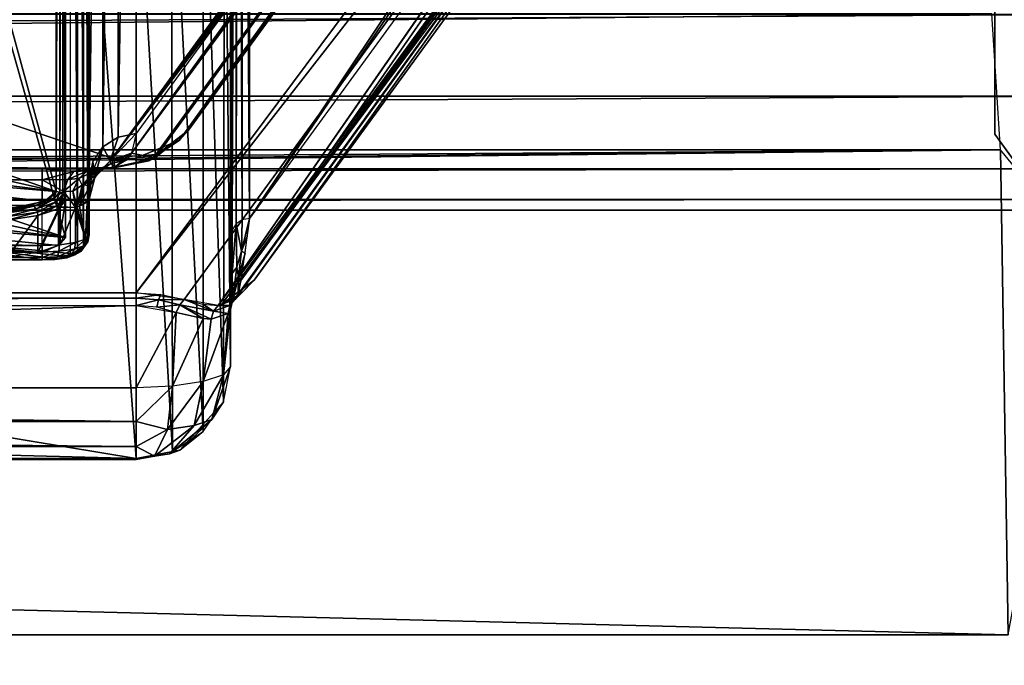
# Model space of a CAD drawing. Extents: x -398 to 398, y -1355 to -82.
# Tile 364 of 374: x 220.52 to 230.96, y -115.56 to -108.72. Entities that reach past the tile are written whole.
import ezdxf

# ---------------------------------------------------------------- set-up
doc = ezdxf.new("R2010")
doc.units = 0
doc.header["$MEASUREMENT"] = 0

msp = doc.modelspace()

# ---------------------------------------------------------------- linework, layer by layer
for points in [[(395.5, -525.467285, 437.803314), (395.5, -81.938164, 160.655502), (-395.5, -81.938164, 160.655502)], [(395.5, -525.467285, 437.803314), (-395.5, -81.938164, 160.655502), (-395.5, -525.467285, 437.803314)], [(395.5, -528.116882, 433.562988), (395.5, -84.587761, 156.415207), (-395.5, -84.587761, 156.415207)], [(395.5, -528.116882, 433.562988), (-395.5, -84.587761, 156.415207), (-395.5, -528.116882, 433.562988)], [(-395.5, -84.587761, 156.415207), (395.5, -84.587761, 156.415207), (-19.442101, -123.289597, 180.598801)], [(-395.5, -84.593063, 156.406799), (395.5, -84.593063, 156.406799), (-19.442101, -123.294899, 180.590302)], [(395.5, -84.587761, 156.415207), (-18.92588, -123.293701, 180.601395), (-19.442101, -123.289597, 180.598801)], [(395.5, -84.593063, 156.406799), (-18.92588, -123.299004, 180.592896), (-19.442101, -123.294899, 180.590302)], [(395.5, -84.587761, 156.415207), (-17.411341, -123.575104, 180.777206), (-18.92588, -123.293701, 180.601395)], [(395.5, -84.593063, 156.406799), (-17.411341, -123.580399, 180.768707), (-18.92588, -123.299004, 180.592896)], [(395.5, -84.587761, 156.415207), (-16.68099, -124.069504, 181.086197), (-17.411341, -123.575104, 180.777206)], [(395.5, -84.593063, 156.406799), (-16.68099, -124.074898, 181.077698), (-17.411341, -123.580399, 180.768707)], [(395.5, -84.587761, 156.415207), (-16.405661, -124.826897, 181.559402), (-16.68099, -124.069504, 181.086197)], [(395.5, -84.593063, 156.406799), (-16.405661, -124.832199, 181.550995), (-16.68099, -124.074898, 181.077698)], [(395.5, -84.587761, 156.415207), (-13.21059, -124.901604, 181.606094), (-16.405661, -124.826897, 181.559402)], [(395.5, -84.593063, 156.406799), (-13.21059, -124.906898, 181.597702), (-16.405661, -124.832199, 181.550995)], [(395.5, -84.587761, 156.415207), (-12.07785, -124.855698, 181.577393), (-13.21059, -124.901604, 181.606094)], [(395.5, -84.593063, 156.406799), (-12.07785, -124.861, 181.569), (-13.21059, -124.906898, 181.597702)], [(395.5, -84.587761, 156.415207), (-11.00898, -125.175003, 181.776993), (-12.07785, -124.855698, 181.577393)], [(395.5, -84.593063, 156.406799), (-11.00898, -125.180298, 181.768494), (-12.07785, -124.861, 181.569)], [(395.5, -84.587761, 156.415207), (-8.882593, -124.980698, 181.655502), (-11.00898, -125.175003, 181.776993)], [(395.5, -84.593063, 156.406799), (-8.882593, -124.985901, 181.647003), (-11.00898, -125.180298, 181.768494)], [(395.5, -84.587761, 156.415207), (-7.251131, -124.980698, 181.655502), (-8.882593, -124.980698, 181.655502)], [(395.5, -84.593063, 156.406799), (-7.251131, -124.985901, 181.647003), (-8.882593, -124.985901, 181.647003)], [(395.5, -84.587761, 156.415207), (-5.166427, -124.980698, 181.655502), (-7.251131, -124.980698, 181.655502)], [(395.5, -84.593063, 156.406799), (-5.166427, -124.985901, 181.647003), (-7.251131, -124.985901, 181.647003)], [(395.5, -84.587761, 156.415207), (-3.534964, -124.980698, 181.655502), (-5.166427, -124.980698, 181.655502)], [(395.5, -84.593063, 156.406799), (-3.534964, -124.985901, 181.647003), (-5.166427, -124.985901, 181.647003)], [(395.5, -84.587761, 156.415207), (-1.450192, -124.980698, 181.655502), (-3.534964, -124.980698, 181.655502)], [(395.5, -84.593063, 156.406799), (-1.450192, -124.985901, 181.647003), (-3.534964, -124.985901, 181.647003)], [(0.181306, -124.980698, 181.655502), (-1.450192, -124.980698, 181.655502), (395.5, -84.587761, 156.415207)], [(0.181306, -124.985901, 181.647003), (-1.450192, -124.985901, 181.647003), (395.5, -84.593063, 156.406799)], [(0.181306, -124.980698, 181.655502), (395.5, -84.587761, 156.415207), (11.76446, -123.883797, 180.970093)], [(0.181306, -124.985901, 181.647003), (395.5, -84.593063, 156.406799), (11.76446, -123.889099, 180.961594)], [(395.5, -84.587761, 156.415207), (13.03109, -123.814201, 180.926605), (11.76446, -123.883797, 180.970093)], [(395.5, -84.593063, 156.406799), (13.03109, -123.819504, 180.918198), (11.76446, -123.889099, 180.961594)], [(395.5, -84.587761, 156.415207), (15.76446, -123.883797, 180.970093), (13.03109, -123.814201, 180.926605)], [(395.5, -84.593063, 156.406799), (15.76446, -123.889099, 180.961594), (13.03109, -123.819504, 180.918198)], [(395.5, -84.587761, 156.415207), (17.03109, -123.814201, 180.926605), (15.76446, -123.883797, 180.970093)], [(395.5, -84.593063, 156.406799), (17.03109, -123.819504, 180.918198), (15.76446, -123.889099, 180.961594)], [(395.5, -84.587761, 156.415207), (19.76446, -123.883797, 180.970093), (17.03109, -123.814201, 180.926605)], [(395.5, -84.593063, 156.406799), (19.76446, -123.889099, 180.961594), (17.03109, -123.819504, 180.918198)], [(395.5, -84.587761, 156.415207), (21.03109, -123.814201, 180.926605), (19.76446, -123.883797, 180.970093)], [(395.5, -84.593063, 156.406799), (21.03109, -123.819504, 180.918198), (19.76446, -123.889099, 180.961594)], [(395.5, -84.587761, 156.415207), (22.087379, -124.411797, 181.300095), (21.03109, -123.814201, 180.926605)], [(395.5, -84.593063, 156.406799), (22.087379, -124.417099, 181.291595), (21.03109, -123.819504, 180.918198)], [(395.5, -84.587761, 156.415207), (22.495119, -125.431801, 181.937393), (22.087379, -124.411797, 181.300095)], [(395.5, -84.593063, 156.406799), (22.495119, -125.437103, 181.928894), (22.087379, -124.417099, 181.291595)], [(22.495119, -125.431801, 181.937393), (395.5, -84.587761, 156.415207), (22.162571, -126.362, 182.518707)], [(22.162571, -126.362, 182.518707), (395.5, -84.587761, 156.415207), (396.5, -85.435806, 156.945206)], [(22.495119, -125.437103, 181.928894), (395.5, -84.593063, 156.406799), (22.162571, -126.367302, 182.510193)], [(22.162571, -126.367302, 182.510193), (395.5, -84.593063, 156.406799), (396.5, -85.441109, 156.936707)], [(-9.945962, -414.937714, 362.84079), (-28.1714, -414.638489, 362.653809), (396.5, -85.435806, 156.945206)], [(396.5, -85.435806, 156.945206), (-28.1714, -414.638489, 362.653809), (17.03109, -130.441605, 185.067902)], [(-9.945962, -414.943115, 362.832306), (-28.1714, -414.643799, 362.645386), (396.5, -85.441109, 156.936707)], [(396.5, -85.441109, 156.936707), (-28.1714, -414.643799, 362.645386), (17.03109, -130.446899, 185.059402)], [(49.475079, -414.995087, 362.876709), (-9.945962, -414.937714, 362.84079), (396.5, -85.435806, 156.945206)], [(49.475079, -415.000397, 362.868195), (-9.945962, -414.943115, 362.832306), (396.5, -85.441109, 156.936707)], [(396.5, -85.435806, 156.945206), (17.03109, -130.441605, 185.067902), (18.08737, -129.843903, 184.694397)], [(396.5, -85.441109, 156.936707), (17.03109, -130.446899, 185.059402), (18.08737, -129.849197, 184.685898)], [(396.5, -85.435806, 156.945206), (18.08737, -129.843903, 184.694397), (18.495119, -128.824005, 184.057098)], [(396.5, -85.441109, 156.936707), (18.08737, -129.849197, 184.685898), (18.495119, -128.8293, 184.048599)], [(396.5, -85.435806, 156.945206), (18.495119, -128.824005, 184.057098), (21.27578, -126.979797, 182.904694)], [(396.5, -85.441109, 156.936707), (18.495119, -128.8293, 184.048599), (21.27578, -126.9851, 182.896194)], [(396.5, -85.435806, 156.945206), (21.27578, -126.979797, 182.904694), (22.162571, -126.362, 182.518707)], [(396.5, -85.441109, 156.936707), (21.27578, -126.9851, 182.896194), (22.162571, -126.367302, 182.510193)], [(396.5, -85.435806, 156.945206), (51.0299, -415.12619, 362.958588), (49.475079, -414.995087, 362.876709)], [(396.5, -85.441109, 156.936707), (51.0299, -415.1315, 362.950104), (49.475079, -415.000397, 362.868195)], [(396.5, -85.435806, 156.945206), (52.238411, -415.965912, 363.483307), (51.0299, -415.12619, 362.958588)], [(396.5, -85.441109, 156.936707), (52.238411, -415.971191, 363.474792), (51.0299, -415.1315, 362.950104)], [(396.5, -85.435806, 156.945206), (52.691601, -417.234589, 364.276093), (52.238411, -415.965912, 363.483307)], [(396.5, -85.441109, 156.936707), (52.691601, -417.239899, 364.267609), (52.238411, -415.971191, 363.474792)], [(396.5, -527.268921, 433.033112), (52.317871, -418.394897, 365.001099), (396.5, -85.435806, 156.945206)], [(396.5, -85.435806, 156.945206), (52.317871, -418.394897, 365.001099), (52.691601, -417.234589, 364.276093)], [(396.5, -85.441109, 156.936707), (396.5, -527.27417, 433.024597), (52.317871, -418.400208, 364.992615)], [(396.5, -85.441109, 156.936707), (52.317871, -418.400208, 364.992615), (52.691601, -417.239899, 364.267609)], [(221.756607, -109.920998, 78.877197), (221.705399, -110.130302, 79.807854), (230.479904, -97.959572, 27.0667)], [(230.479904, -97.959572, 27.0667), (221.705399, -110.130302, 79.807854), (230.532501, -97.960701, 27.07803)], [(221.705399, -110.130302, 79.807854), (230.624893, -97.968407, 27.16098), (230.532501, -97.960701, 27.07803)], [(230.697906, -97.982903, 27.314871), (230.624893, -97.968407, 27.16098), (221.705399, -110.130302, 79.807854)], [(221.955795, -110.1791, 80.496811), (230.697906, -97.982903, 27.314871), (221.705399, -110.130302, 79.807854)], [(230.479904, -97.959572, 27.0667), (221.756607, -109.920998, 78.877197), (221.756607, -98.07534, 27.568159)], [(230.7995, -98.052673, 27.97154), (230.697906, -97.982903, 27.314871), (221.955795, -110.1791, 80.496811)], [(230.347794, -98.050148, 104.006599), (185.665497, -98.050148, 104.006599), (221.500504, -110.181602, 81.091476)], [(221.500504, -110.181602, 81.091476), (185.665497, -98.050148, 104.006599), (194.512802, -110.181602, 81.091476)], [(221.403107, -98.218033, 27.535219), (221.565308, -98.112427, 27.559601), (221.403107, -110.063698, 78.844261)], [(221.403107, -110.063698, 78.844261), (221.565308, -98.112427, 27.559601), (221.565308, -109.958099, 78.868637)], [(221.500504, -110.181602, 81.091476), (230.463196, -98.039223, 104.015404), (230.565399, -98.03817, 103.980797)], [(221.500504, -110.181602, 81.091476), (230.565399, -98.03817, 103.980797), (230.652405, -98.048279, 103.898598)], [(221.500504, -110.181602, 81.091476), (230.347794, -98.050148, 104.006599), (230.463196, -98.039223, 104.015404)], [(221.500504, -110.181602, 81.091476), (230.652405, -98.048279, 103.898598), (230.753998, -98.089272, 103.659103)], [(221.500504, -110.181602, 81.091476), (230.753998, -98.089272, 103.659103), (221.963699, -110.142502, 80.891876)], [(221.565308, -98.112427, 27.559601), (221.756607, -98.07534, 27.568159), (221.565308, -109.958099, 78.868637)], [(221.565308, -109.958099, 78.868637), (221.756607, -98.07534, 27.568159), (221.756607, -109.920998, 78.877197)], [(221.955795, -110.1791, 80.496811), (222.308395, -109.8871, 80.623596), (230.7995, -98.052673, 27.97155)], [(221.963699, -110.142502, 80.891876), (230.753998, -98.089272, 103.659103), (222.215897, -109.9907, 80.714172)], [(222.215897, -109.9907, 80.714172), (230.753998, -98.089272, 103.659103), (230.726105, -98.344704, 102.425903)], [(230.7995, -98.052673, 27.97155), (222.308395, -109.8871, 80.623596), (230.726105, -98.344704, 30.62805)], [(221.403107, -110.063698, 78.844261), (221.256607, -110.408096, 78.764732), (221.403107, -98.218033, 27.535219)], [(221.403107, -98.218033, 27.535219), (221.256607, -110.408096, 78.764732), (221.256607, -98.562523, 27.455681)], [(222.215897, -109.9907, 80.714172), (230.726105, -98.344704, 102.425903), (222.308395, -109.8871, 80.623596)], [(222.308395, -109.8871, 80.623596), (230.726105, -98.344704, 30.62805), (230.726105, -98.344704, 102.425903)], [(221.256607, -110.408096, 78.764732), (221.256607, -98.953453, 27.455681), (221.256607, -98.562523, 27.455681)], [(220.906601, -98.83728, 28.286119), (220.906601, -110.534698, 78.953362), (217.980804, -99.849564, 32.670792)], [(220.944901, -98.844704, 28.28441), (220.906601, -110.534698, 78.953362), (220.906601, -98.83728, 28.286119)], [(220.944901, -110.542198, 78.951653), (220.906601, -110.534698, 78.953362), (220.944901, -98.844704, 28.28441)], [(220.977295, -98.865822, 28.27953), (220.944901, -110.542198, 78.951653), (220.944901, -98.844704, 28.28441)], [(220.977295, -110.563301, 78.946777), (220.944901, -110.542198, 78.951653), (220.977295, -98.865822, 28.27953)], [(220.998993, -98.89743, 28.27223), (220.977295, -110.563301, 78.946777), (220.977295, -98.865822, 28.27953)], [(220.998993, -110.594902, 78.939484), (220.977295, -110.563301, 78.946777), (220.998993, -98.89743, 28.27223)], [(221.006607, -98.934723, 28.26363), (220.998993, -110.594902, 78.939484), (220.998993, -98.89743, 28.27223)], [(221.006607, -110.632202, 78.93087), (220.998993, -110.594902, 78.939484), (221.006607, -98.934723, 28.26363)], [(221.006607, -99.324471, 28.173651), (221.006607, -110.632202, 78.93087), (221.006607, -98.934723, 28.26363)], [(221.256607, -98.953453, 27.455681), (221.241394, -99.02803, 27.438471), (221.256607, -110.995796, 79.616653)], [(221.256607, -110.408096, 78.764732), (221.256607, -110.995796, 79.616653), (221.256607, -98.953453, 27.455681)], [(221.241394, -99.02803, 27.438471), (221.197998, -99.091248, 27.42387), (221.241394, -111.070297, 79.599442)], [(221.256607, -110.995796, 79.616653), (221.241394, -99.02803, 27.438471), (221.241394, -111.070297, 79.599442)], [(218.806595, -110.976898, 78.646011), (218.806595, -99.369461, 28.368521), (221.056595, -99.148323, 27.41069)], [(218.806595, -110.976898, 78.646011), (221.056595, -99.148323, 27.41069), (221.056595, -111.190598, 79.571663)], [(221.133194, -99.133492, 27.41412), (221.056595, -99.148323, 27.41069), (221.133194, -111.175797, 79.575089)], [(221.133194, -111.175797, 79.575089), (221.056595, -99.148323, 27.41069), (221.056595, -111.190598, 79.571663)], [(221.197998, -99.091248, 27.42387), (221.133194, -99.133492, 27.41412), (221.197998, -111.133598, 79.584846)], [(221.197998, -111.133598, 79.584846), (221.133194, -99.133492, 27.41412), (221.133194, -111.175797, 79.575089)], [(221.241394, -111.070297, 79.599442), (221.197998, -99.091248, 27.42387), (221.197998, -111.133598, 79.584846)], [(221.006607, -99.324471, 28.173651), (221.006607, -111.021896, 78.840889), (217.980804, -100.3367, 32.558311)], [(221.006607, -111.021896, 78.840889), (221.006607, -110.632202, 78.93087), (221.006607, -99.324471, 28.173651)], [(222.769302, -99.523773, 26.59602), (222.815201, -99.450478, 26.59601), (222.771896, -110.941498, 76.080627)], [(222.771896, -110.941498, 76.080627), (222.815201, -99.450478, 26.59601), (222.815201, -110.878304, 76.09523)], [(222.833405, -99.433937, 26.59601), (222.880096, -110.835999, 76.10498), (222.815201, -110.878304, 76.09523)], [(222.833405, -99.433937, 26.59601), (222.815201, -110.878304, 76.09523), (222.815201, -99.450478, 26.59601)], [(222.885803, -99.433937, 26.727171), (222.880096, -110.835999, 76.10498), (222.833405, -99.433937, 26.59601)], [(222.956604, -110.821198, 76.108414), (222.880096, -110.835999, 76.10498), (222.885803, -99.433937, 26.727171)], [(222.956604, -110.821198, 76.108414), (222.885803, -99.433937, 26.727171), (222.913696, -99.433937, 26.764059)], [(222.956604, -110.821198, 76.108414), (222.913696, -99.433937, 26.764059), (222.942307, -99.433937, 26.78248)], [(222.956604, -110.821198, 76.108414), (222.942307, -99.433937, 26.78248), (222.956604, -99.433937, 26.784781)], [(222.956604, -110.821198, 76.108414), (222.956604, -99.433937, 26.784781), (230.570007, -99.433937, 26.784781)], [(222.956604, -110.821198, 76.108414), (230.570007, -99.433937, 26.784781), (230.678604, -99.505791, 27.09601)], [(222.756607, -99.595619, 26.59601), (222.769302, -99.523773, 26.59602), (222.756607, -111.016098, 76.063423)], [(222.756607, -111.016098, 76.063423), (222.769302, -99.523773, 26.59602), (222.771896, -110.941498, 76.080627)], [(222.756607, -112.389999, 80.321083), (222.756607, -111.016098, 76.063423), (222.756607, -99.595619, 26.59601)], [(222.756607, -112.389999, 80.321083), (222.756607, -99.595619, 26.59601), (222.756607, -105.651703, 51.134289)], [(222.956604, -110.821198, 76.108414), (230.678604, -99.505791, 27.09601), (230.678604, -100.232697, 30.244749)], [(220.906601, -110.534698, 78.953362), (217.980804, -109.522499, 74.568703), (217.980804, -99.849564, 32.670792)], [(230.503204, -100.382797, 102.806396), (230.678604, -100.142197, 103.260902), (222.625198, -111.7425, 81.120552)], [(222.625198, -111.7425, 81.120552), (230.678604, -100.142197, 103.260902), (230.678604, -100.738197, 101.861397)], [(243, -100.280098, 127.672203), (-235.265503, -167.884293, 169.916), (-243, -100.280098, 127.672203)], [(243, -100.280098, 127.672203), (235.265503, -167.884293, 169.916), (-235.265503, -167.884293, 169.916)], [(194.256607, -111.610603, 81.59819), (185.834595, -100.319397, 102.926102), (230.178604, -100.319397, 102.926102)], [(194.256607, -111.610603, 81.59819), (230.178604, -100.319397, 102.926102), (221.756607, -111.610603, 81.59819)], [(221.756607, -111.610603, 81.59819), (230.178604, -100.319397, 102.926102), (230.503204, -100.382797, 102.806396)], [(222.956604, -110.821198, 76.108414), (222.865601, -111.477303, 79.452019), (230.678604, -100.232697, 30.244749)], [(230.678604, -100.232697, 30.244749), (222.865601, -111.477303, 79.452019), (230.678604, -100.764, 33.047451)], [(221.006607, -111.021896, 78.840889), (217.980804, -110.009598, 74.456223), (217.980804, -100.3367, 32.558311)], [(221.756607, -111.610603, 81.59819), (230.503204, -100.382797, 102.806396), (222.264008, -111.680298, 81.466591)], [(222.625198, -111.7425, 81.120552), (222.264008, -111.680298, 81.466591), (230.503204, -100.382797, 102.806396)], [(243, -100.704002, 126.993698), (-235.265503, -168.308197, 169.237503), (-243, -100.704002, 126.993698)], [(243, -100.704002, 126.993698), (235.265503, -168.308197, 169.237503), (-235.265503, -168.308197, 169.237503)], [(222.625198, -111.7425, 81.120552), (230.678604, -100.738197, 101.861397), (222.662598, -111.729797, 81.099411)], [(230.678604, -100.738197, 101.861397), (230.678604, -100.955498, 100.700401), (222.662598, -111.729797, 81.099411)], [(230.678604, -100.764, 33.047451), (222.837906, -111.623703, 80.478012), (222.803299, -111.678001, 80.749779)], [(230.678604, -100.764, 33.047451), (222.803299, -111.678001, 80.749779), (223.007294, -111.474403, 80.831123)], [(230.678604, -100.764, 33.047451), (222.865601, -111.477303, 79.452019), (222.837906, -111.623703, 80.478012)], [(230.678604, -100.764, 33.047451), (223.007294, -111.474403, 80.831123), (230.678604, -100.955498, 35.26844)], [(222.662598, -111.729797, 81.099411), (230.678604, -100.955498, 100.700401), (223.007294, -111.474403, 80.831123)], [(223.007294, -111.474403, 80.831123), (230.678604, -100.955498, 35.26844), (230.678604, -100.955498, 100.700401)], [(221.256607, -101.012802, 26.59601), (218.006607, -112.745697, 77.416618), (221.256607, -106.651703, 51.020359)], [(218.006607, -112.745697, 77.416618), (221.256607, -101.012802, 26.59601), (218.006607, -101.498199, 28.698111)], [(222.693405, -106.001701, 51.094391), (222.756607, -112.389999, 80.321083), (222.756607, -105.651703, 51.134289)], [(222.463699, -106.358803, 51.05373), (222.680496, -112.762802, 80.235001), (222.693405, -106.001701, 51.094391)], [(222.680496, -112.762802, 80.235001), (222.756607, -112.389999, 80.321083), (222.693405, -106.001701, 51.094391)], [(222.129303, -106.579597, 51.028431), (222.463699, -113.078903, 80.162018), (222.463699, -106.358803, 51.05373)], [(222.463699, -113.078903, 80.162018), (222.680496, -112.762802, 80.235001), (222.463699, -106.358803, 51.05373)], [(221.756607, -106.651703, 51.020359), (222.139297, -113.290199, 80.113258), (222.129303, -106.579597, 51.028431)], [(222.139297, -113.290199, 80.113258), (222.463699, -113.078903, 80.162018), (222.129303, -106.579597, 51.028431)], [(221.256607, -106.651703, 51.020359), (218.006607, -112.745697, 77.416618), (221.756607, -113.364304, 80.096138)], [(221.256607, -106.651703, 51.020359), (221.756607, -113.364304, 80.096138), (221.756607, -106.651703, 51.020359)], [(221.756607, -113.364304, 80.096138), (222.139297, -113.290199, 80.113258), (221.756607, -106.651703, 51.020359)], [(230.860107, -108.538696, -0.8), (230.860107, -108.538696), (230.860107, -109.929199)], [(230.860107, -108.538696, -0.8), (230.860107, -109.929199), (230.860107, -109.929199, -0.8)], [(231.614594, -108.660004), (84.385406, -108.660004), (84.471443, -109.526604)], [(231.614594, -108.660004, 0.8), (84.385406, -108.660004, 0.8), (84.471443, -109.526604, 0.8)], [(231.614594, -108.660004), (84.471443, -109.526604), (231.528595, -109.526604)], [(231.614594, -108.660004, 0.8), (84.471443, -109.526604, 0.8), (231.528595, -109.526604, 0.8)], [(230.827194, -108.651802, -0.8), (85.172813, -108.651802, -0.8), (85.079224, -110.094803, -0.8)], [(230.827194, -108.651802, -0.8), (85.079224, -110.094803, -0.8), (230.920807, -110.094803, -0.8)], [(230.827194, -108.651802), (85.172813, -108.651802), (85.079224, -110.094803)], [(230.827194, -108.651802), (85.079224, -110.094803), (230.920807, -110.094803)], [(231.528595, -109.526604), (84.471443, -109.526604), (84.060944, -110.294701)], [(231.528595, -109.526604), (84.060944, -110.294701), (231.939102, -110.294701)], [(231.528595, -109.526604, 0.8), (84.471443, -109.526604, 0.8), (84.060944, -110.294701, 0.8)], [(231.528595, -109.526604, 0.8), (84.060944, -110.294701, 0.8), (231.939102, -110.294701, 0.8)], [(220.906601, -110.534698, 78.953362), (217.649307, -109.800697, 75.774071), (217.980804, -109.522499, 74.568703)], [(220.906601, -110.534698, 78.953362), (216.743698, -110.004501, 76.656487), (217.649307, -109.800697, 75.774071)], [(221.705399, -110.130302, 79.807854), (221.477707, -110.211197, 79.790588), (221.756607, -109.920998, 78.877197)], [(221.756607, -109.920998, 78.877197), (221.477707, -110.211197, 79.790588), (221.565399, -109.958504, 78.86853)], [(222.215897, -109.9907, 80.714172), (221.888596, -110.2117, 80.743057), (222.308395, -109.8871, 80.623596)], [(222.308395, -109.8871, 80.623596), (221.888596, -110.2117, 80.743057), (221.955795, -110.1791, 80.496811)], [(230.860107, -109.929199, -0.8), (230.860107, -109.929199), (231.677505, -111.054199)], [(230.860107, -109.929199, -0.8), (231.677505, -111.054199), (231.677505, -111.054199, -0.8)], [(220.906601, -110.534698, 78.953362), (215.506607, -110.079002, 76.979446), (216.743698, -110.004501, 76.656487)], [(221.006607, -111.021896, 78.840889), (217.649307, -110.287903, 75.661598), (217.980804, -110.009598, 74.456223)], [(221.403107, -110.063698, 78.844261), (221.565399, -109.958504, 78.86853), (221.477707, -110.211197, 79.790588)], [(221.888596, -110.2117, 80.743057), (222.215897, -109.9907, 80.714172), (221.725601, -110.1922, 81.010147)], [(221.725601, -110.1922, 81.010147), (222.215897, -109.9907, 80.714172), (221.963699, -110.142502, 80.891876)], [(-231, -115.233902), (231, -115.233902), (230.920807, -110.094803)], [(-231, -115.233902), (230.920807, -110.094803), (83, -111.483902)], [(230.920807, -110.094803, -0.8), (84.249748, -111.104897, -0.8), (83, -111.483902, -0.8)], [(231, -115.233902, -0.8), (230.920807, -110.094803, -0.8), (83, -111.483902, -0.8)], [(230.920807, -110.094803), (84.249748, -111.104897), (83, -111.483902)], [(84.249748, -111.104897, -0.8), (230.920807, -110.094803, -0.8), (85.079224, -110.094803, -0.8)], [(84.249748, -111.104897), (230.920807, -110.094803), (85.079224, -110.094803)], [(215.506607, -110.079002, 76.979446), (220.906601, -110.534698, 78.953362), (220.786102, -110.636002, 79.39183)], [(215.506607, -110.079002, 76.979446), (220.786102, -110.636002, 79.39183), (220.456604, -110.710098, 79.712822)], [(221.403107, -110.063698, 78.844261), (221.315598, -110.386902, 79.753151), (221.295197, -110.221901, 78.807739)], [(221.403107, -110.063698, 78.844261), (221.477707, -110.211197, 79.790588), (221.315598, -110.386902, 79.753151)], [(221.705399, -110.130302, 79.807854), (221.652603, -110.202499, 80.120277), (221.477707, -110.211197, 79.790588)], [(221.705399, -110.130302, 79.807854), (221.534103, -110.272903, 80.404152), (221.955795, -110.1791, 80.496811)], [(231, -115.233902, -0.8), (231.750198, -111.104897, -0.8), (230.920807, -110.094803, -0.8)], [(231, -115.233902), (231.750198, -111.104897), (230.920807, -110.094803)], [(221.500504, -110.181602, 81.091476), (221.500504, -110.289398, 80.753227), (194.512802, -110.181602, 81.091476)], [(194.512802, -110.181602, 81.091476), (221.500504, -110.289398, 80.753227), (194.512802, -110.289398, 80.753227)], [(221.315598, -110.386902, 79.753151), (221.256607, -110.616699, 79.70417), (221.295197, -110.221901, 78.807739)], [(221.295197, -110.221901, 78.807739), (221.256607, -110.616699, 79.70417), (221.256607, -110.408203, 78.764717)], [(221.350204, -110.337097, 79.98114), (221.315598, -110.386902, 79.753151), (221.477707, -110.211197, 79.790588)], [(221.487106, -110.240196, 80.053101), (221.534103, -110.272903, 80.404152), (221.3414, -110.309799, 80.242882)], [(221.350204, -110.337097, 79.98114), (221.487106, -110.240196, 80.053101), (221.3414, -110.309799, 80.242882)], [(221.477707, -110.211197, 79.790588), (221.487106, -110.240196, 80.053101), (221.350204, -110.337097, 79.98114)], [(221.477707, -110.211197, 79.790588), (221.652603, -110.202499, 80.120277), (221.487106, -110.240196, 80.053101)], [(221.652603, -110.202499, 80.120277), (221.534103, -110.272903, 80.404152), (221.487106, -110.240196, 80.053101)], [(221.500504, -110.289398, 80.753227), (221.888596, -110.2117, 80.743057), (221.500504, -110.181602, 81.091476)], [(221.500504, -110.181602, 81.091476), (221.888596, -110.2117, 80.743057), (221.725601, -110.1922, 81.010147)], [(221.534103, -110.272903, 80.404152), (221.888596, -110.2117, 80.743057), (221.500504, -110.289398, 80.753227)], [(221.955795, -110.1791, 80.496811), (221.888596, -110.2117, 80.743057), (221.534103, -110.272903, 80.404152)], [(231.939102, -110.294701), (84.060944, -110.294701), (83.573662, -110.620003)], [(231.939102, -110.294701), (83.573662, -110.620003), (232.4263, -110.620003)], [(231.939102, -110.294701, 0.8), (84.060944, -110.294701, 0.8), (83.573662, -110.620003, 0.8)], [(231.939102, -110.294701, 0.8), (83.573662, -110.620003, 0.8), (232.4263, -110.620003, 0.8)], [(195.256607, -110.296898, 80.667183), (194.512802, -110.289398, 80.753227), (221.500504, -110.289398, 80.753227)], [(195.256607, -110.296898, 80.667183), (221.500504, -110.289398, 80.753227), (220.756607, -110.296898, 80.667183)], [(195.256607, -110.296898, 80.667183), (195.256607, -110.412003, 80.36927), (220.756607, -110.296898, 80.667183)], [(220.756607, -110.296898, 80.667183), (195.256607, -110.412003, 80.36927), (220.756607, -110.412003, 80.36927)], [(221.006607, -111.021896, 78.840889), (216.743698, -110.4916, 76.544022), (217.649307, -110.287903, 75.661598)], [(221.500504, -110.281601, 80.443817), (220.756607, -110.296898, 80.667183), (221.500504, -110.289398, 80.753227)], [(221.093506, -110.324997, 80.453377), (221.163696, -110.297897, 80.607498), (220.756607, -110.296898, 80.667183)], [(220.756607, -110.412003, 80.36927), (221.093506, -110.324997, 80.453377), (220.756607, -110.296898, 80.667183)], [(220.756607, -110.412003, 80.36927), (221.031494, -110.407204, 80.31633), (221.093506, -110.324997, 80.453377)], [(221.031494, -110.407204, 80.31633), (221.147598, -110.397301, 80.258774), (221.239395, -110.314598, 80.391197)], [(221.031494, -110.407204, 80.31633), (221.239395, -110.314598, 80.391197), (221.093506, -110.324997, 80.453377)], [(221.093506, -110.324997, 80.453377), (221.239395, -110.314598, 80.391197), (221.344894, -110.293999, 80.536911)], [(221.093506, -110.324997, 80.453377), (221.344894, -110.293999, 80.536911), (221.163696, -110.297897, 80.607498)], [(221.147598, -110.397301, 80.258774), (221.317596, -110.315804, 80.27108), (221.239395, -110.314598, 80.391197)], [(221.147598, -110.397301, 80.258774), (221.182205, -110.467499, 80.119812), (221.317596, -110.315804, 80.27108)], [(221.182404, -110.467499, 80.119621), (221.202896, -110.462402, 80.095192), (221.3414, -110.309799, 80.242867)], [(221.182404, -110.467499, 80.119621), (221.3414, -110.309799, 80.242867), (221.317795, -110.315903, 80.270866)], [(221.350204, -110.337097, 79.98114), (221.3414, -110.309799, 80.242882), (221.202896, -110.462402, 80.095177)], [(221.202896, -110.462402, 80.095177), (221.261002, -110.4813, 79.913971), (221.350204, -110.337097, 79.98114)], [(221.239395, -110.314598, 80.391197), (221.317596, -110.315804, 80.27108), (221.500397, -110.281502, 80.443779)], [(221.239395, -110.314598, 80.391197), (221.500397, -110.281502, 80.443779), (221.344894, -110.293999, 80.536911)], [(221.350204, -110.337097, 79.98114), (221.261002, -110.4813, 79.913971), (221.315598, -110.386902, 79.753151)], [(221.317795, -110.315903, 80.270866), (221.3414, -110.309799, 80.242867), (221.534103, -110.272903, 80.404167)], [(221.317795, -110.315903, 80.270866), (221.534103, -110.272903, 80.404167), (221.500504, -110.281502, 80.443817)], [(221.534103, -110.272903, 80.404152), (221.500504, -110.289398, 80.753227), (221.500504, -110.281601, 80.443817)], [(195.256607, -110.412003, 80.36927), (195.256607, -110.683899, 80.201797), (220.756607, -110.412003, 80.36927)], [(220.756607, -110.412003, 80.36927), (195.256607, -110.683899, 80.201797), (220.756607, -110.683899, 80.201797)], [(220.985397, -110.535896, 80.212936), (221.031494, -110.407204, 80.31633), (220.756607, -110.412003, 80.36927)], [(220.985397, -110.535896, 80.212936), (220.756607, -110.412003, 80.36927), (220.756607, -110.683899, 80.201797)], [(221.147598, -110.397301, 80.258774), (220.985397, -110.535896, 80.212936), (221.082108, -110.532303, 80.157402)], [(220.985397, -110.535896, 80.212936), (221.147598, -110.397301, 80.258774), (221.031494, -110.407204, 80.31633)], [(221.082108, -110.532303, 80.157402), (221.182205, -110.467499, 80.119812), (221.147598, -110.397301, 80.258774)], [(221.315598, -110.386902, 79.753151), (221.261002, -110.4813, 79.913971), (221.256607, -110.616699, 79.70417)], [(221.256607, -110.616699, 79.70417), (221.256607, -110.995796, 79.616653), (221.256607, -110.408096, 78.764732)], [(221.006607, -111.021896, 78.840889), (215.506607, -110.5662, 76.866966), (216.743698, -110.4916, 76.544022)], [(220.756607, -110.683899, 80.201797), (220.947998, -110.694199, 80.160248), (220.985397, -110.535896, 80.212936)], [(220.877701, -110.619102, 79.287781), (220.843399, -110.609299, 79.276161), (220.906601, -110.534698, 78.953362)], [(220.877701, -110.619102, 79.287781), (220.906601, -110.534698, 78.953362), (220.943405, -110.541603, 78.951782)], [(220.909195, -110.6437, 79.29493), (220.877701, -110.619102, 79.287781), (220.943405, -110.541603, 78.951782)], [(220.909195, -110.6437, 79.29493), (220.943405, -110.541603, 78.951782), (220.977295, -110.563301, 78.946777)], [(220.929901, -110.678497, 79.295303), (220.909195, -110.6437, 79.29493), (220.977295, -110.563301, 78.946777)], [(220.929901, -110.678497, 79.295303), (220.977295, -110.563301, 78.946777), (220.999603, -110.596298, 78.939148)], [(220.985397, -110.535896, 80.212936), (220.947998, -110.694199, 80.160248), (221.110199, -110.700203, 80.047798)], [(220.985397, -110.535896, 80.212936), (221.110199, -110.700203, 80.047798), (221.082108, -110.532303, 80.157402)], [(221.082108, -110.532303, 80.157402), (221.128494, -110.698196, 80.028297), (221.182205, -110.467499, 80.119812)], [(221.082108, -110.532303, 80.157402), (221.110199, -110.700203, 80.047798), (221.128494, -110.698196, 80.028297)], [(221.202896, -110.462402, 80.095192), (221.128494, -110.698196, 80.028297), (221.153793, -110.692101, 79.998466)], [(221.128494, -110.698196, 80.028297), (221.202896, -110.462402, 80.095192), (221.182404, -110.467499, 80.119621)], [(221.261002, -110.4813, 79.913971), (221.202896, -110.462402, 80.095177), (221.153793, -110.692101, 79.998489)], [(221.261002, -110.4813, 79.913971), (221.153793, -110.692101, 79.998489), (221.256607, -110.616699, 79.70417)], [(232.4263, -110.620003), (83.573662, -110.620003), (83, -110.733902)], [(232.4263, -110.620003), (83, -110.733902), (233, -110.733902)], [(232.4263, -110.620003, 0.8), (83.573662, -110.620003, 0.8), (83, -110.733902, 0.8)], [(232.4263, -110.620003, 0.8), (83, -110.733902, 0.8), (233, -110.733902, 0.8)], [(215.506607, -110.5662, 76.866966), (221.006607, -111.021896, 78.840889), (220.930496, -111.108002, 79.21376)], [(215.506607, -110.5662, 76.866966), (220.930496, -111.108002, 79.21376), (220.713699, -111.181, 79.529869)], [(215.506607, -110.5662, 76.866966), (220.713699, -111.181, 79.529869), (220.389297, -111.229797, 79.741089)], [(220.669098, -110.690598, 79.597229), (220.643005, -110.677902, 79.573448), (220.843399, -110.609299, 79.276161)], [(220.669098, -110.690598, 79.597229), (220.843399, -110.609299, 79.276161), (220.877701, -110.619102, 79.287781)], [(220.692993, -110.717697, 79.615578), (220.669098, -110.690598, 79.597229), (220.877701, -110.619102, 79.287781)], [(220.692993, -110.717697, 79.615578), (220.877701, -110.619102, 79.287781), (220.909195, -110.6437, 79.29493)], [(220.708801, -110.754303, 79.623299), (220.692993, -110.717697, 79.615578), (220.909195, -110.6437, 79.29493)], [(220.708801, -110.754303, 79.623299), (220.909195, -110.6437, 79.29493), (220.929901, -110.678497, 79.295303)], [(220.936401, -110.714996, 79.289528), (220.929901, -110.678497, 79.295303), (220.999603, -110.596298, 78.939148)], [(221.006607, -111.021896, 78.840889), (220.930496, -111.108002, 79.213768), (221.006607, -110.632202, 78.93087)], [(221.006607, -110.632202, 78.93087), (220.930496, -111.108002, 79.213768), (220.930496, -110.7183, 79.303741)], [(220.936401, -110.714996, 79.289528), (220.999603, -110.596298, 78.939148), (221.006607, -110.632202, 78.93087)], [(221.218597, -111.038803, 79.803093), (221.153793, -110.692101, 79.998489), (221.236496, -110.647697, 79.841202)], [(221.218597, -111.038803, 79.803093), (221.236496, -110.647697, 79.841202), (221.256607, -110.616699, 79.70417)], [(221.218597, -111.038803, 79.803093), (221.256607, -110.616699, 79.70417), (221.256607, -110.995796, 79.616653)], [(235.114594, -129.460007), (-233, -110.733902), (-235.114594, -129.460007)], [(235.114594, -129.460007, 0.8), (-233, -110.733902, 0.8), (-235.114594, -129.460007, 0.8)], [(235.114594, -129.460007), (-83, -110.733902), (-233, -110.733902)], [(235.114594, -129.460007, 0.8), (-83, -110.733902, 0.8), (-233, -110.733902, 0.8)], [(235.114594, -129.460007), (83, -110.733902), (-83, -110.733902)], [(235.114594, -129.460007, 0.8), (83, -110.733902, 0.8), (-83, -110.733902, 0.8)], [(235.114594, -129.460007), (233, -110.733902), (83, -110.733902)], [(235.114594, -129.460007, 0.8), (233, -110.733902, 0.8), (83, -110.733902, 0.8)], [(220.756607, -110.683899, 80.201797), (195.256607, -110.683899, 80.201797), (220.756607, -111.1082, 80.103844)], [(220.756607, -111.1082, 80.103844), (195.256607, -110.683899, 80.201797), (195.256607, -111.1082, 80.103844)], [(220.643005, -110.677902, 79.573448), (220.351501, -110.737503, 79.800499), (220.337906, -110.723, 79.76873)], [(220.351501, -110.737503, 79.800499), (220.643005, -110.677902, 79.573448), (220.669098, -110.690598, 79.597229)], [(220.669098, -110.690598, 79.597229), (220.363907, -110.766296, 79.826202), (220.351501, -110.737503, 79.800499)], [(220.363907, -110.766296, 79.826202), (220.669098, -110.690598, 79.597229), (220.692993, -110.717697, 79.615578)], [(220.692993, -110.717697, 79.615578), (220.372101, -110.804001, 79.838753), (220.363907, -110.766296, 79.826202)], [(220.372101, -110.804001, 79.838753), (220.692993, -110.717697, 79.615578), (220.708801, -110.754303, 79.623299)], [(220.708801, -110.754303, 79.623299), (220.374695, -110.841301, 79.83683), (220.372101, -110.804001, 79.838753)], [(220.374695, -110.841301, 79.83683), (220.708801, -110.754303, 79.623299), (220.713699, -110.791199, 79.61985)], [(220.713699, -110.791199, 79.61985), (220.708801, -110.754303, 79.623299), (220.929901, -110.678497, 79.295303)], [(220.713699, -110.791199, 79.61985), (220.929901, -110.678497, 79.295303), (220.936401, -110.714996, 79.289528)], [(220.930496, -111.108002, 79.213768), (220.713699, -111.181, 79.529869), (220.930496, -110.7183, 79.303741)], [(220.930496, -110.7183, 79.303741), (220.713699, -111.181, 79.529869), (220.713699, -110.791199, 79.61985)], [(220.756607, -110.683899, 80.201797), (220.947998, -110.700104, 80.159012), (220.756607, -111.1082, 80.103844)], [(220.756607, -111.1082, 80.103844), (220.947998, -110.700104, 80.159012), (220.947998, -111.099701, 80.066757)], [(220.947998, -110.700104, 80.159012), (221.110199, -110.700401, 80.047707), (220.947998, -111.099701, 80.066757)], [(220.947998, -111.099701, 80.066757), (221.110199, -110.700401, 80.047707), (221.110199, -111.075302, 79.961151)], [(221.218597, -111.038803, 79.803093), (221.110199, -110.700401, 80.047707), (221.128494, -110.698196, 80.02832)], [(221.218597, -111.038803, 79.803093), (221.110199, -111.075302, 79.961151), (221.110199, -110.700401, 80.047707)], [(221.218597, -111.038803, 79.803093), (221.128494, -110.698196, 80.02832), (221.153793, -110.692101, 79.998489)], [(220.713699, -111.181, 79.529869), (220.389297, -111.229797, 79.741089), (220.713699, -110.791199, 79.61985)], [(220.713699, -110.791199, 79.61985), (220.389297, -111.229797, 79.741089), (220.389297, -110.839996, 79.83107)], [(222.815704, -110.8787, 76.095123), (222.871506, -111.166801, 77.644852), (222.879898, -110.835899, 76.105003)], [(222.871506, -111.166801, 77.644852), (222.932999, -111.012703, 76.970047), (222.956604, -110.820999, 76.108467)], [(222.871506, -111.166801, 77.644852), (222.956604, -110.820999, 76.108467), (222.879898, -110.835899, 76.105003)], [(195.256607, -111.258102, 79.863983), (218.806595, -110.976898, 78.646011), (220.756607, -111.258102, 79.863983)], [(218.806595, -110.976898, 78.646011), (221.056595, -111.190598, 79.571663), (221.016495, -111.224403, 79.717796)], [(218.806595, -110.976898, 78.646011), (221.016495, -111.224403, 79.717796), (220.906601, -111.2491, 79.824867)], [(218.806595, -110.976898, 78.646011), (220.906601, -111.2491, 79.824867), (220.756607, -111.258102, 79.863983)], [(222.774002, -111.404099, 78.380219), (222.771896, -110.941299, 76.080673), (222.756607, -111.015999, 76.063454)], [(222.815704, -110.8787, 76.095123), (222.771896, -110.941299, 76.080673), (222.774002, -111.404099, 78.380219)], [(222.815704, -110.8787, 76.095123), (222.774002, -111.404099, 78.380219), (222.822495, -111.337997, 78.391762)], [(222.815704, -110.8787, 76.095123), (222.822495, -111.337997, 78.391762), (222.871506, -111.166801, 77.644852)], [(221.110199, -111.075302, 79.961151), (220.935501, -111.169098, 80.040352), (220.940704, -111.100304, 80.069633)], [(220.935501, -111.169098, 80.040352), (221.110199, -111.075302, 79.961151), (221.100296, -111.144798, 79.934914)], [(221.100296, -111.144798, 79.934914), (221.110199, -111.075302, 79.961151), (221.221497, -111.037201, 79.79599)], [(221.100296, -111.144798, 79.934914), (221.221497, -111.037201, 79.79599), (221.208496, -111.107697, 79.774391)], [(221.167099, -111.170097, 79.743156), (221.208496, -111.107697, 79.774391), (221.242599, -111.067497, 79.600098)], [(221.167099, -111.170097, 79.743156), (221.242599, -111.067497, 79.600098), (221.197998, -111.133598, 79.584846)], [(221.208496, -111.107697, 79.774391), (221.221497, -111.037201, 79.79599), (221.256607, -110.995796, 79.616653)], [(221.208496, -111.107697, 79.774391), (221.256607, -110.995796, 79.616653), (221.242599, -111.067497, 79.600098)], [(222.774002, -111.404099, 78.380219), (222.756607, -111.015999, 76.063454), (222.756607, -111.783798, 80.461037)], [(222.756607, -111.783798, 80.461037), (222.756607, -111.016098, 76.063423), (222.756607, -112.389999, 80.321083)], [(222.909805, -111.187401, 77.822403), (222.932999, -111.012703, 76.970047), (222.871506, -111.166801, 77.644852)], [(220.756607, -111.1082, 80.103844), (220.756607, -111.179398, 80.071793), (195.256607, -111.1082, 80.103844)], [(195.256607, -111.1082, 80.103844), (220.756607, -111.179398, 80.071793), (195.256607, -111.179398, 80.071793)], [(220.756607, -111.179398, 80.071793), (220.756607, -111.232903, 80.014954), (195.256607, -111.179398, 80.071793)], [(195.256607, -111.179398, 80.071793), (220.756607, -111.232903, 80.014954), (195.256607, -111.232903, 80.014954)], [(220.940704, -111.100304, 80.069633), (220.935501, -111.169098, 80.040352), (220.756607, -111.176804, 80.073601)], [(220.940704, -111.100304, 80.069633), (220.756607, -111.176804, 80.073601), (220.756607, -111.1082, 80.103844)], [(220.935501, -111.169098, 80.040352), (220.919098, -111.225899, 79.984756), (220.756607, -111.232903, 80.014954)], [(220.935501, -111.169098, 80.040352), (220.756607, -111.232903, 80.014954), (220.756607, -111.176804, 80.073601)], [(221.100296, -111.144798, 79.934914), (220.919098, -111.225899, 79.984756), (220.935501, -111.169098, 80.040352)], [(220.919098, -111.225899, 79.984756), (221.100296, -111.144798, 79.934914), (221.068802, -111.203796, 79.888977)], [(221.020798, -111.236397, 79.832237), (221.068802, -111.203796, 79.888977), (221.167099, -111.170097, 79.743156)], [(221.020798, -111.236397, 79.832237), (221.167099, -111.170097, 79.743156), (221.104004, -111.207901, 79.708817)], [(221.035599, -111.2155, 79.679268), (221.104004, -111.207901, 79.708817), (221.130203, -111.177002, 79.574829)], [(221.035599, -111.2155, 79.679268), (221.130203, -111.177002, 79.574829), (221.056595, -111.190598, 79.571663)], [(221.068802, -111.203796, 79.888977), (221.100296, -111.144798, 79.934914), (221.208496, -111.107697, 79.774391)], [(221.068802, -111.203796, 79.888977), (221.208496, -111.107697, 79.774391), (221.167099, -111.170097, 79.743156)], [(221.104004, -111.207901, 79.708817), (221.167099, -111.170097, 79.743156), (221.197998, -111.133598, 79.584846)], [(221.104004, -111.207901, 79.708817), (221.197998, -111.133598, 79.584846), (221.130203, -111.177002, 79.574829)], [(222.871506, -111.166801, 77.644852), (222.822495, -111.337997, 78.391762), (222.841095, -111.443001, 79.123947)], [(222.841095, -111.443001, 79.123947), (222.909805, -111.187401, 77.822403), (222.871506, -111.166801, 77.644852)], [(222.841095, -111.443001, 79.123947), (222.887207, -111.342903, 78.653687), (222.909805, -111.187401, 77.822403)], [(220.756607, -111.232903, 80.014954), (220.756607, -111.260498, 79.941978), (195.256607, -111.232903, 80.014954)], [(195.256607, -111.232903, 80.014954), (220.756607, -111.260498, 79.941978), (195.256607, -111.260498, 79.941978)], [(220.756607, -111.260498, 79.941978), (220.756607, -111.258102, 79.863983), (195.256607, -111.260498, 79.941978)], [(195.256607, -111.260498, 79.941978), (220.756607, -111.258102, 79.863983), (195.256607, -111.258102, 79.863983)], [(220.919098, -111.225899, 79.984756), (220.894104, -111.255096, 79.913307), (220.756607, -111.261002, 79.938873)], [(220.919098, -111.225899, 79.984756), (220.756607, -111.261002, 79.938873), (220.756607, -111.232903, 80.014954)], [(220.894104, -111.255096, 79.913307), (220.867096, -111.253403, 79.843452), (220.756607, -111.258102, 79.863983)], [(220.894104, -111.255096, 79.913307), (220.756607, -111.258102, 79.863983), (220.756607, -111.261002, 79.938873)], [(221.020798, -111.236397, 79.832237), (220.867096, -111.253403, 79.843452), (220.894104, -111.255096, 79.913307)], [(220.867096, -111.253403, 79.843452), (221.020798, -111.236397, 79.832237), (220.968796, -111.238403, 79.778358)], [(221.068802, -111.203796, 79.888977), (220.894104, -111.255096, 79.913307), (220.919098, -111.225899, 79.984756)], [(220.894104, -111.255096, 79.913307), (221.068802, -111.203796, 79.888977), (221.020798, -111.236397, 79.832237)], [(220.968796, -111.238403, 79.778358), (221.020798, -111.236397, 79.832237), (221.104004, -111.207901, 79.708817)], [(220.968796, -111.238403, 79.778358), (221.104004, -111.207901, 79.708817), (221.035599, -111.2155, 79.679268)], [(222.774002, -111.404099, 78.380219), (222.778198, -111.694099, 80.470543), (222.822495, -111.337997, 78.391762)], [(222.778198, -111.694099, 80.470543), (222.841095, -111.443001, 79.123947), (222.822495, -111.337997, 78.391762)], [(222.865601, -111.477097, 79.452103), (222.887207, -111.342903, 78.653687), (222.841095, -111.443001, 79.123947)], [(231, -115.233902, -0.8), (83, -111.483902, -0.8), (-231, -115.233902, -0.8)], [(222.662598, -111.729797, 81.099411), (222.803299, -111.678001, 80.749779), (223.007294, -111.474403, 80.831123)], [(222.662598, -111.729797, 81.099411), (223.007294, -111.474403, 80.831123), (222.870102, -111.615799, 80.958878)], [(222.778198, -111.694099, 80.470543), (222.774002, -111.404099, 78.380219), (222.756607, -111.783798, 80.461037)], [(222.841095, -111.443001, 79.123947), (222.778198, -111.694099, 80.470543), (222.837906, -111.623703, 80.478012)], [(222.841095, -111.443001, 79.123947), (222.837906, -111.623703, 80.478012), (222.865601, -111.477097, 79.452103)], [(194.256607, -111.610603, 81.59819), (194.256607, -111.665497, 81.533203), (221.756607, -111.610603, 81.59819)], [(221.756607, -111.610603, 81.59819), (194.256607, -111.665497, 81.533203), (221.756607, -111.665497, 81.533203)], [(194.256607, -111.665497, 81.533203), (194.256607, -111.742401, 81.496887), (221.756607, -111.665497, 81.533203)], [(221.756607, -111.665497, 81.533203), (194.256607, -111.742401, 81.496887), (221.756607, -111.742401, 81.496887)], [(222.016495, -111.628304, 81.564873), (221.756607, -111.665604, 81.533272), (221.756607, -111.610603, 81.59819)], [(221.992599, -111.683197, 81.501747), (221.756607, -111.665604, 81.533272), (222.016495, -111.628304, 81.564873)], [(221.992599, -111.683197, 81.501747), (221.756607, -111.742401, 81.496887), (221.756607, -111.665604, 81.533272)], [(221.973206, -111.761101, 81.468193), (221.756607, -111.742401, 81.496887), (221.992599, -111.683197, 81.501747)], [(222.216705, -111.735298, 81.40889), (221.973206, -111.761101, 81.468193), (221.992599, -111.683197, 81.501747)], [(222.264008, -111.680298, 81.46656), (221.992599, -111.683197, 81.501747), (222.016495, -111.628304, 81.564873)], [(222.216705, -111.735298, 81.40889), (221.992599, -111.683197, 81.501747), (222.264008, -111.680298, 81.46656)], [(222.216705, -111.735298, 81.40889), (222.264008, -111.680298, 81.466591), (222.575104, -111.803802, 81.080811)], [(222.575104, -111.803802, 81.080811), (222.264008, -111.680298, 81.466591), (222.461304, -111.727303, 81.317062)], [(222.748505, -111.7425, 80.717484), (222.625198, -111.7425, 81.120552), (222.803299, -111.678001, 80.749779)], [(222.625198, -111.7425, 81.120552), (222.803299, -111.678001, 80.749779), (222.662598, -111.729797, 81.099411)], [(222.748505, -111.7425, 80.717484), (222.803299, -111.678001, 80.749779), (222.778198, -111.694099, 80.470543)], [(222.756607, -111.783798, 80.461037), (222.748505, -111.7425, 80.717484), (222.778198, -111.694099, 80.470543)], [(222.778198, -111.694099, 80.470543), (222.803299, -111.678001, 80.749779), (222.837906, -111.623703, 80.478012)], [(221.756607, -112.614899, 81.295464), (194.256607, -112.614899, 81.295464), (221.756607, -111.742401, 81.496887)], [(221.756607, -111.742401, 81.496887), (194.256607, -112.614899, 81.295464), (194.256607, -111.742401, 81.496887)], [(222.179504, -111.816299, 81.383568), (221.756607, -112.614899, 81.295464), (221.756607, -111.742401, 81.496887)], [(222.139297, -112.597801, 81.221283), (221.756607, -112.614899, 81.295464), (222.179504, -111.816299, 81.383568)], [(222.179504, -111.816299, 81.383553), (221.973206, -111.761101, 81.468193), (222.216705, -111.735298, 81.40889)], [(222.463699, -111.882301, 81.164001), (222.139297, -112.597801, 81.221283), (222.179504, -111.816299, 81.383568)], [(222.179504, -111.816299, 81.383568), (222.216705, -111.735298, 81.40889), (222.463806, -111.882301, 81.163971)], [(222.463806, -111.882301, 81.163971), (222.216705, -111.735298, 81.40889), (222.551407, -111.886597, 81.060173)], [(222.551407, -111.886597, 81.060173), (222.216705, -111.735298, 81.40889), (222.575104, -111.803802, 81.080811)], [(222.575104, -111.803802, 81.080811), (222.461304, -111.727303, 81.317062), (222.625198, -111.7425, 81.120552)], [(222.551407, -111.886597, 81.060173), (222.575104, -111.803802, 81.080811), (222.729507, -111.826202, 80.688469)], [(222.729507, -111.826202, 80.688469), (222.575104, -111.803802, 81.080811), (222.748505, -111.7425, 80.717484)], [(222.575104, -111.803802, 81.080811), (222.625198, -111.7425, 81.120552), (222.748505, -111.7425, 80.717484)], [(222.680496, -112.475998, 80.693962), (222.729507, -111.826202, 80.688469), (222.756607, -111.783798, 80.461037)], [(222.680496, -112.475998, 80.693962), (222.756607, -111.783798, 80.461037), (222.756607, -112.389999, 80.321083)], [(222.729507, -111.826202, 80.688469), (222.748505, -111.7425, 80.717484), (222.756607, -111.783798, 80.461037)], [(222.463699, -112.549004, 81.010071), (222.139297, -112.597801, 81.221283), (222.463699, -111.882301, 81.164001)], [(222.463699, -112.549004, 81.010071), (222.551407, -111.886597, 81.060173), (222.729507, -111.826202, 80.688469)], [(222.463699, -112.549004, 81.010071), (222.729507, -111.826202, 80.688469), (222.680496, -112.475998, 80.693962)], [(222.463699, -111.882301, 81.164001), (222.551407, -111.886597, 81.060173), (222.463699, -112.549004, 81.010071)], [(222.556702, -112.951698, 80.531532), (222.680496, -112.762802, 80.235001), (222.756607, -112.389999, 80.321083)], [(222.556702, -112.951698, 80.531532), (222.756607, -112.389999, 80.321083), (222.680496, -112.475998, 80.693962)], [(222.369003, -113.0149, 80.80529), (222.556702, -112.951698, 80.531532), (222.680496, -112.475998, 80.693962)], [(222.369003, -113.0149, 80.80529), (222.680496, -112.475998, 80.693962), (222.463699, -112.549004, 81.010071)], [(221.756607, -112.614899, 81.295464), (221.756607, -112.970703, 81.135201), (194.256607, -112.614899, 81.295464)], [(194.256607, -112.614899, 81.295464), (221.756607, -112.970703, 81.135201), (194.256607, -112.970703, 81.135201)], [(221.756607, -112.970703, 81.135201), (222.139297, -112.597801, 81.221283), (221.756607, -112.614899, 81.295464)], [(222.139297, -112.597801, 81.221283), (221.756607, -112.970703, 81.135201), (222.087997, -113.057098, 80.988197)], [(222.087997, -113.057098, 80.988197), (222.369003, -113.0149, 80.80529), (222.463699, -112.549004, 81.010071)], [(222.087997, -113.057098, 80.988197), (222.463699, -112.549004, 81.010071), (222.139297, -112.597801, 81.221283)], [(194.256607, -113.364304, 80.096138), (221.756607, -113.364304, 80.096138), (198.006607, -112.745697, 77.416618)], [(198.006607, -112.745697, 77.416618), (221.756607, -113.364304, 80.096138), (218.006607, -112.745697, 77.416618)], [(222.218597, -113.276802, 80.312714), (222.463699, -113.078903, 80.162018), (222.680496, -112.762802, 80.235001)], [(222.218597, -113.276802, 80.312714), (222.680496, -112.762802, 80.235001), (222.556702, -112.951698, 80.531532)], [(222.110199, -113.313301, 80.470757), (222.218597, -113.276802, 80.312714), (222.556702, -112.951698, 80.531532)], [(222.110199, -113.313301, 80.470757), (222.556702, -112.951698, 80.531532), (222.369003, -113.0149, 80.80529)], [(221.756607, -112.970703, 81.135201), (221.756607, -113.237999, 80.851013), (194.256607, -112.970703, 81.135201)], [(194.256607, -112.970703, 81.135201), (221.756607, -113.237999, 80.851013), (194.256607, -113.237999, 80.851013)], [(222.087997, -113.057098, 80.988197), (221.756607, -112.970703, 81.135201), (221.756607, -113.237999, 80.851013)], [(222.087997, -113.057098, 80.988197), (221.756607, -113.237999, 80.851013), (221.947998, -113.3377, 80.57637)], [(221.947998, -113.3377, 80.57637), (222.110199, -113.313301, 80.470757), (222.369003, -113.0149, 80.80529)], [(221.947998, -113.3377, 80.57637), (222.369003, -113.0149, 80.80529), (222.087997, -113.057098, 80.988197)], [(222.139297, -113.290199, 80.113258), (222.463699, -113.078903, 80.162018), (222.218597, -113.276802, 80.312714)], [(221.756607, -113.237999, 80.851013), (221.756607, -113.376198, 80.48613), (194.256607, -113.237999, 80.851013)], [(194.256607, -113.237999, 80.851013), (221.756607, -113.376198, 80.48613), (194.256607, -113.376198, 80.48613)], [(221.947998, -113.3377, 80.57637), (221.756607, -113.237999, 80.851013), (221.756607, -113.376198, 80.48613)], [(222.139297, -113.290199, 80.113258), (222.218597, -113.276802, 80.312714), (221.756607, -113.364304, 80.096138)], [(221.756607, -113.364304, 80.096138), (222.218597, -113.276802, 80.312714), (222.110199, -113.313301, 80.470757)], [(221.756607, -113.376198, 80.48613), (221.756607, -113.364304, 80.096138), (194.256607, -113.376198, 80.48613)], [(194.256607, -113.376198, 80.48613), (221.756607, -113.364304, 80.096138), (194.256607, -113.364304, 80.096138)], [(221.756607, -113.364304, 80.096138), (222.110199, -113.313301, 80.470757), (221.947998, -113.3377, 80.57637)], [(221.947998, -113.3377, 80.57637), (221.756607, -113.376198, 80.48613), (221.756607, -113.364304, 80.096138)], [(-231, -115.233902), (231, -115.233902), (-231, -115.233902, -0.8)], [(-231, -115.233902, -0.8), (231, -115.233902), (231, -115.233902, -0.8)]]:
    msp.add_3dface(points)

doc.saveas('drawing.dxf')
